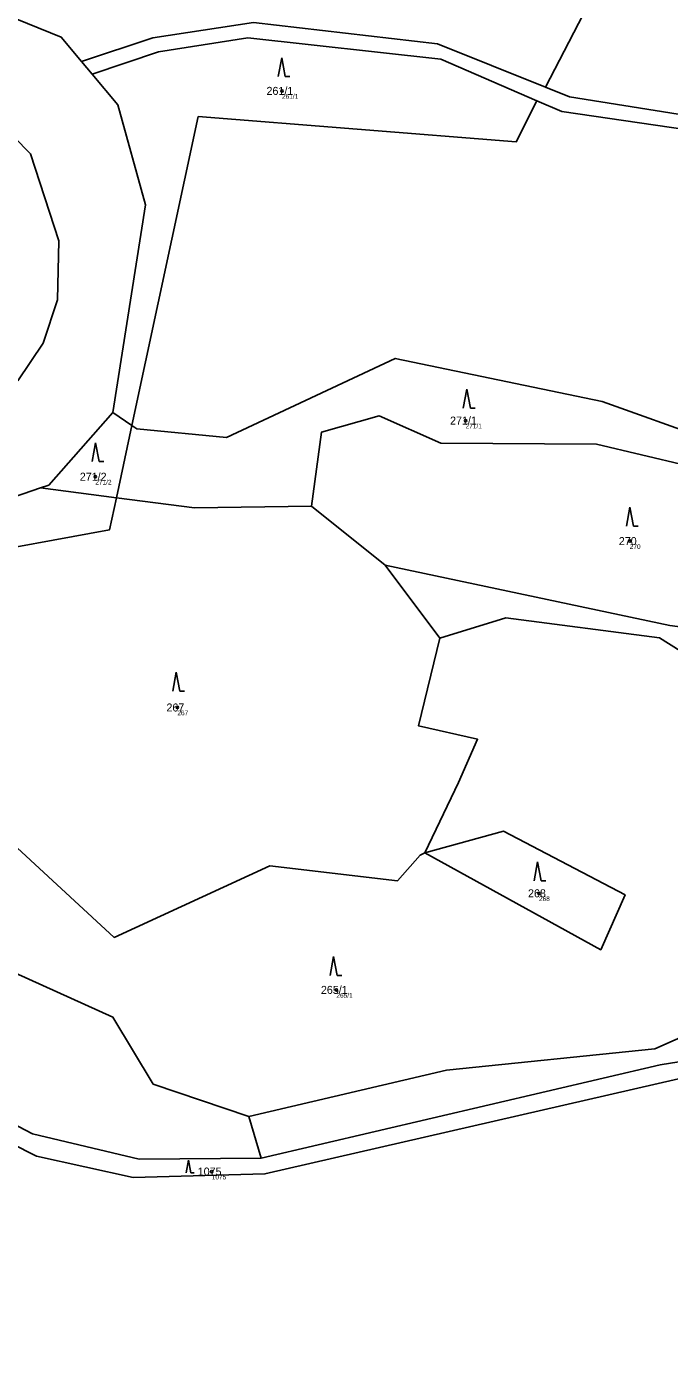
# Model space of a CAD drawing. Extents: x -554500 to -548272, y -1079733 to -1073730.
# Drawn here: x -551348.5 to -551212.1, y -1076793.5 to -1076507.8 of the extents above; entities that cross this region are included whole.
import ezdxf

# ---------------------------------------------------------------- set-up
doc = ezdxf.new("R2010")
doc.units = 0
for name, color, linetype in [('Definiční body', 7, 'Continuous'), ('Hranice parcel', 7, 'Continuous'), ('Parcelní čísla', 7, 'Continuous'), ('Polygon parcely', 7, 'Continuous'), ('Vnitřní kresba', 7, 'Continuous'), ('Značky kultur', 7, 'Continuous')]:
    doc.layers.add(name, color=color, linetype=linetype)

msp = doc.modelspace()

# ---------------------------------------------------------------- linework, layer by layer
at = {"layer": 'Definiční body'}
for centre in [(-551294.31, -1076521.37994), (-551255.3, -1076591.39994), (-551333.99, -1076603.31994), (-551220.41, -1076616.98994), (-551316.55, -1076652.32994), (-551239.71, -1076691.78994), (-551282.75, -1076712.30994), (-551309.25, -1076750.88994)]:
    msp.add_circle(centre, 0.25, dxfattribs=at)
at = {"layer": 'Hranice parcel'}
for p, q in [((-551336.94, -1076515.11), (-551334.66, -1076517.83)), ((-551330.25, -1076589.68), (-551326.23, -1076592.41)), ((-551326.23, -1076592.41), (-551329.52, -1076607.79)), ((-551329.52, -1076607.79), (-551345.61, -1076605.68)), ((-551272.37, -1076622.09), (-551288.05, -1076609.56)), ((-551260.78, -1076637.64), (-551272.37, -1076622.09)), ((-551298.76, -1076748.02), (-551301.37, -1076739.22))]:
    msp.add_line(p, q, dxfattribs=at)
for points in [[(-551238.32, -1076520.61), (-551215.38, -1076476.24), (-551316.77, -1076392.75), (-551326.78, -1076379.77)], [(-551365.41, -1076500.12), (-551341.24, -1076509.97), (-551336.94, -1076515.11)], [(-551336.94, -1076515.11), (-551321.78, -1076510.12), (-551300.4, -1076506.86), (-551261.27, -1076511.37), (-551238.32, -1076520.61)], [(-551240.13, -1076523.49), (-551260.6, -1076514.67), (-551301.6, -1076510.13), (-551320.53, -1076513.08), (-551334.66, -1076517.83)], [(-551334.66, -1076517.83), (-551329.23, -1076524.33), (-551323.34, -1076545.61), (-551330.25, -1076589.68)], [(-551238.32, -1076520.61), (-551233.21, -1076522.66), (-551190.14, -1076529.54), (-551158.83, -1076543.55), (-551140.71, -1076548.57), (-551082.45, -1076557.62), (-551071.09, -1076539.57)], [(-551326.23, -1076592.41), (-551312.12, -1076526.82), (-551244.53, -1076532.17), (-551240.13, -1076523.49)], [(-551083.37, -1076560.11), (-551143.66, -1076550.67), (-551160.19, -1076545.98), (-551191.62, -1076532.05), (-551234.84, -1076525.77), (-551240.13, -1076523.49)], [(-551326.23, -1076592.41), (-551325.2, -1076593.13), (-551306.14, -1076595), (-551270.26, -1076578.19), (-551226.25, -1076587.38), (-551203.67, -1076595.4), (-551185.68, -1076597.24), (-551154.82, -1076590.23)], [(-551330.25, -1076589.68), (-551343.9, -1076605.09), (-551345.61, -1076605.68)], [(-551157.18, -1076637.34), (-551161.81, -1076616.98), (-551170.11, -1076610), (-551227.46, -1076596.43), (-551260.6, -1076596.19), (-551273.64, -1076590.39), (-551285.89, -1076593.85), (-551288.05, -1076609.56)], [(-551345.61, -1076605.68), (-551370.27, -1076614.19), (-551393.64, -1076614.58), (-551420.19, -1076610.56)], [(-551362.74, -1076620.4), (-551331, -1076614.62), (-551329.52, -1076607.79)], [(-551288.05, -1076609.56), (-551312.91, -1076609.96), (-551329.52, -1076607.79)], [(-551260.78, -1076637.64), (-551265.34, -1076656.21), (-551252.75, -1076659.07), (-551256.83, -1076668.26), (-551263.94, -1076683.19), (-551264.96, -1076683.67), (-551269.79, -1076689.16), (-551296.9, -1076685.95), (-551329.98, -1076701.18), (-551361.87, -1076671.8), (-551386.64, -1076661.17), (-551384.5, -1076644.08), (-551358.67, -1076629.2), (-551362.74, -1076620.4)], [(-551157.18, -1076637.34), (-551175.88, -1076639.67), (-551211.9, -1076634.89), (-551272.37, -1076622.09)], [(-551301.37, -1076739.22), (-551321.69, -1076732.31), (-551330.25, -1076718.08), (-551369.04, -1076700.63), (-551405.37, -1076658.97), (-551424.79, -1076631.7)], [(-551163.84, -1076643), (-551175.43, -1076641.62), (-551196.53, -1076648.6), (-551214.13, -1076637.52), (-551246.76, -1076633.28), (-551260.78, -1076637.64)], [(-551298.76, -1076748.02), (-551213.94, -1076728.23), (-551179.05, -1076722.62), (-551149.24, -1076713.08), (-551114.31, -1076698.29), (-551058.54, -1076664.84)], [(-551263.94, -1076683.19), (-551247.28, -1076678.63), (-551221.41, -1076692.13), (-551226.57, -1076703.78), (-551263.94, -1076683.19)], [(-551107.33, -1076683.12), (-551124.41, -1076693.32), (-551156.36, -1076707.25), (-551182.16, -1076715.47), (-551186.73, -1076712.27), (-551215.1, -1076724.82), (-551259.38, -1076729.36), (-551301.37, -1076739.22)], [(-551097.2, -1076691.28), (-551114.06, -1076701.53), (-551156.46, -1076718.99), (-551178.01, -1076725.74), (-551210.07, -1076731.21), (-551297.96, -1076751.38), (-551325.92, -1076752.14), (-551346.51, -1076747.61), (-551362.93, -1076739.35)], [(-551386.41, -1076707.34), (-551363.38, -1076733.93), (-551360.49, -1076736.04), (-551347.32, -1076742.91), (-551324.66, -1076748.24), (-551298.76, -1076748.02)]]:
    msp.add_lwpolyline(points, dxfattribs=at)
at = {"layer": 'Polygon parcely'}
for points in [[(-551180.95, -1076328.01), (-551212.61, -1076321.88), (-551228.79, -1076325.29), (-551236.8, -1076324.44), (-551252.64, -1076337.58), (-551265.62, -1076351.07), (-551290.85, -1076370.4), (-551311.91, -1076355.51), (-551325.45, -1076367.09), (-551326.78, -1076379.77), (-551316.77, -1076392.75), (-551215.38, -1076476.24), (-551238.32, -1076520.61), (-551233.21, -1076522.66), (-551190.14, -1076529.54)], [(-551530.08, -1076476.62), (-551488.15, -1076531.48), (-551472.82, -1076544.77), (-551470.63, -1076546.85), (-551463.89, -1076552.82), (-551448.4, -1076567.61), (-551420.19, -1076610.56), (-551393.64, -1076614.58), (-551370.27, -1076614.19), (-551345.61, -1076605.68), (-551343.9, -1076605.09), (-551330.25, -1076589.68), (-551323.34, -1076545.61), (-551329.23, -1076524.33), (-551334.66, -1076517.83), (-551336.94, -1076515.11), (-551341.24, -1076509.97), (-551365.41, -1076500.12)], [(-551190.14, -1076529.54), (-551233.21, -1076522.66), (-551238.32, -1076520.61), (-551261.27, -1076511.37), (-551300.4, -1076506.86), (-551321.78, -1076510.12), (-551336.94, -1076515.11), (-551334.66, -1076517.83), (-551320.53, -1076513.08), (-551301.6, -1076510.13), (-551260.6, -1076514.67), (-551240.13, -1076523.49), (-551234.84, -1076525.77), (-551191.62, -1076532.05)], [(-551196.53, -1076648.6), (-551214.13, -1076637.52), (-551246.76, -1076633.28), (-551260.78, -1076637.64), (-551265.34, -1076656.21), (-551252.75, -1076659.07), (-551256.83, -1076668.26), (-551263.94, -1076683.19), (-551264.96, -1076683.67), (-551269.79, -1076689.16), (-551296.9, -1076685.95), (-551329.98, -1076701.18), (-551361.87, -1076671.8)], [(-551369.04, -1076700.63), (-551330.25, -1076718.08), (-551321.69, -1076732.31), (-551301.37, -1076739.22), (-551259.38, -1076729.36), (-551215.1, -1076724.82), (-551186.73, -1076712.27)], [(-551179.05, -1076722.62), (-551213.94, -1076728.23), (-551298.76, -1076748.02), (-551324.66, -1076748.24), (-551347.32, -1076742.91), (-551360.49, -1076736.04)], [(-551210.07, -1076731.21), (-551297.96, -1076751.38), (-551325.92, -1076752.14), (-551346.51, -1076747.61), (-551362.93, -1076739.35), (-551401.4, -1076772.89), (-551404.81, -1076781.33), (-551409.89, -1076812.21)], [(-551362.93, -1076739.35), (-551346.51, -1076747.61), (-551325.92, -1076752.14), (-551297.96, -1076751.38), (-551210.07, -1076731.21)]]:
    msp.add_lwpolyline(points, dxfattribs=at)
for points in [[(-551261.27, -1076511.37), (-551238.32, -1076520.61), (-551215.38, -1076476.24), (-551316.77, -1076392.75), (-551326.78, -1076379.77), (-551340.69, -1076400.19), (-551342.14, -1076413.22), (-551346.63, -1076418.82), (-551353.15, -1076429.19), (-551362, -1076447.24), (-551372.18, -1076457.23), (-551373.85, -1076459.78), (-551361.77, -1076475.12), (-551359.02, -1076468.64), (-551351.39, -1076470.85), (-551356.47, -1076482.92), (-551350.27, -1076492.26), (-551365.41, -1076500.12), (-551341.24, -1076509.97), (-551336.94, -1076515.11), (-551321.78, -1076510.12), (-551300.4, -1076506.86)], [(-551329.23, -1076524.33), (-551323.34, -1076545.61), (-551330.25, -1076589.68), (-551326.23, -1076592.41), (-551312.12, -1076526.82), (-551244.53, -1076532.17), (-551240.13, -1076523.49), (-551260.6, -1076514.67), (-551301.6, -1076510.13), (-551320.53, -1076513.08), (-551334.66, -1076517.83)], [(-551087.75, -1076588.81), (-551083.37, -1076560.11), (-551143.66, -1076550.67), (-551160.19, -1076545.98), (-551191.62, -1076532.05), (-551234.84, -1076525.77), (-551240.13, -1076523.49), (-551244.53, -1076532.17), (-551312.12, -1076526.82), (-551326.23, -1076592.41), (-551325.2, -1076593.13), (-551306.14, -1076595), (-551270.26, -1076578.19), (-551226.25, -1076587.38), (-551203.67, -1076595.4), (-551185.68, -1076597.24), (-551154.82, -1076590.23), (-551125.61, -1076594.5), (-551107.79, -1076595.56)], [(-551157.18, -1076637.34), (-551150.76, -1076634.65), (-551154.95, -1076597.07), (-551154.82, -1076590.23), (-551185.68, -1076597.24), (-551203.67, -1076595.4), (-551226.25, -1076587.38), (-551270.26, -1076578.19), (-551306.14, -1076595), (-551325.2, -1076593.13), (-551326.23, -1076592.41), (-551329.52, -1076607.79), (-551312.91, -1076609.96), (-551288.05, -1076609.56), (-551285.89, -1076593.85), (-551273.64, -1076590.39), (-551260.6, -1076596.19), (-551227.46, -1076596.43), (-551170.11, -1076610), (-551161.81, -1076616.98)], [(-551343.9, -1076605.09), (-551345.61, -1076605.68), (-551329.52, -1076607.79), (-551326.23, -1076592.41), (-551330.25, -1076589.68)], [(-551161.81, -1076616.98), (-551170.11, -1076610), (-551227.46, -1076596.43), (-551260.6, -1076596.19), (-551273.64, -1076590.39), (-551285.89, -1076593.85), (-551288.05, -1076609.56), (-551272.37, -1076622.09), (-551211.9, -1076634.89), (-551175.88, -1076639.67), (-551157.18, -1076637.34)], [(-551345.61, -1076605.68), (-551370.27, -1076614.19), (-551393.64, -1076614.58), (-551420.19, -1076610.56), (-551433.36, -1076619.68), (-551424.79, -1076631.7), (-551362.74, -1076620.4), (-551331, -1076614.62), (-551329.52, -1076607.79)], [(-551312.91, -1076609.96), (-551329.52, -1076607.79), (-551331, -1076614.62), (-551362.74, -1076620.4), (-551358.67, -1076629.2), (-551384.5, -1076644.08), (-551386.64, -1076661.17), (-551361.87, -1076671.8), (-551329.98, -1076701.18), (-551296.9, -1076685.95), (-551269.79, -1076689.16), (-551264.96, -1076683.67), (-551263.94, -1076683.19), (-551256.83, -1076668.26), (-551252.75, -1076659.07), (-551265.34, -1076656.21), (-551260.78, -1076637.64), (-551272.37, -1076622.09), (-551288.05, -1076609.56)], [(-551163.84, -1076643), (-551157.18, -1076637.34), (-551175.88, -1076639.67), (-551211.9, -1076634.89), (-551272.37, -1076622.09), (-551260.78, -1076637.64), (-551246.76, -1076633.28), (-551214.13, -1076637.52), (-551196.53, -1076648.6), (-551175.43, -1076641.62)], [(-551424.79, -1076631.7), (-551426.88, -1076632.08), (-551386.41, -1076707.34), (-551363.38, -1076733.93), (-551360.49, -1076736.04), (-551347.32, -1076742.91), (-551324.66, -1076748.24), (-551298.76, -1076748.02), (-551301.37, -1076739.22), (-551321.69, -1076732.31), (-551330.25, -1076718.08), (-551369.04, -1076700.63), (-551405.37, -1076658.97)], [(-551124.41, -1076693.32), (-551156.36, -1076707.25), (-551182.16, -1076715.47), (-551186.73, -1076712.27), (-551215.1, -1076724.82), (-551259.38, -1076729.36), (-551301.37, -1076739.22), (-551298.76, -1076748.02), (-551213.94, -1076728.23), (-551179.05, -1076722.62), (-551149.24, -1076713.08), (-551114.31, -1076698.29), (-551058.54, -1076664.84), (-551107.33, -1076683.12)], [(-551263.94, -1076683.19), (-551226.57, -1076703.78), (-551221.41, -1076692.13), (-551247.28, -1076678.63)], [(-551263.94, -1076683.19), (-551247.28, -1076678.63), (-551221.41, -1076692.13), (-551226.57, -1076703.78)]]:
    msp.add_lwpolyline(points, close=True, dxfattribs=at)
at = {"layer": 'Vnitřní kresba'}
for p, q in [((-551365.12, -1076517.26), (-551347.76, -1076534.73)), ((-551347.76, -1076534.73), (-551341.77, -1076553.21)), ((-551341.77, -1076553.21), (-551342.06, -1076565.78)), ((-551342.06, -1076565.78), (-551345.05, -1076574.94)), ((-551345.05, -1076574.94), (-551350.46, -1076582.98))]:
    msp.add_line(p, q, dxfattribs=at)
at = {"layer": 'Značky kultur'}
for p, q in [((-551294.37, -1076514.35), (-551295.12, -1076518.35)), ((-551293.62, -1076518.35), (-551294.37, -1076514.35)), ((-551293.62, -1076518.35), (-551292.624, -1076518.35)), ((-551255.04, -1076584.74), (-551255.79, -1076588.74)), ((-551254.29, -1076588.74), (-551255.04, -1076584.74)), ((-551254.29, -1076588.74), (-551253.294, -1076588.74)), ((-551333.92, -1076596.09), (-551334.67, -1076600.09)), ((-551333.17, -1076600.09), (-551333.92, -1076596.09)), ((-551333.17, -1076600.09), (-551332.174, -1076600.09)), ((-551220.39, -1076609.81), (-551221.14, -1076613.81)), ((-551219.64, -1076613.81), (-551220.39, -1076609.81)), ((-551219.64, -1076613.81), (-551218.644, -1076613.81)), ((-551316.78, -1076644.86), (-551317.53, -1076648.86)), ((-551316.03, -1076648.86), (-551316.78, -1076644.86)), ((-551316.03, -1076648.86), (-551315.034, -1076648.86)), ((-551240.01, -1076685.14), (-551240.76, -1076689.14)), ((-551239.26, -1076689.14), (-551240.01, -1076685.14)), ((-551239.26, -1076689.14), (-551238.264, -1076689.14)), ((-551283.36, -1076705.24), (-551284.11, -1076709.24)), ((-551282.61, -1076709.24), (-551283.36, -1076705.24)), ((-551282.61, -1076709.24), (-551281.614, -1076709.24)), ((-551314.19, -1076748.49), (-551314.692, -1076751.17)), ((-551313.688, -1076751.17), (-551314.19, -1076748.49)), ((-551313.688, -1076751.17), (-551313.02, -1076751.17))]:
    msp.add_line(p, q, dxfattribs=at)

# ---------------------------------------------------------------- texts
at = {"layer": 'Definiční body'}
for s, p in [('261/1', (-551294.31, -1076523.036)), ('271/1', (-551255.3, -1076593.056)), ('271/2', (-551333.99, -1076604.976)), ('270', (-551220.41, -1076618.646)), ('267', (-551316.55, -1076653.986)), ('268', (-551239.71, -1076693.446)), ('265/1', (-551282.75, -1076713.966)), ('1075', (-551309.25, -1076752.546))]:
    msp.add_text(s, height=0.999996, dxfattribs=at).set_placement(p)
at = {"layer": 'Parcelní čísla'}
for s, p in [('261/1', (-551297.608, -1076522.23)), ('271/1', (-551258.598, -1076592.25)), ('271/2', (-551337.288, -1076604.17)), ('270', (-551222.735, -1076617.84)), ('267', (-551318.875, -1076653.18)), ('268', (-551242.035, -1076692.64)), ('265/1', (-551286.048, -1076713.16)), ('1075', (-551312.224, -1076751.74))]:
    msp.add_text(s, height=1.699998, dxfattribs=at).set_placement(p)

doc.saveas('drawing.dxf')
